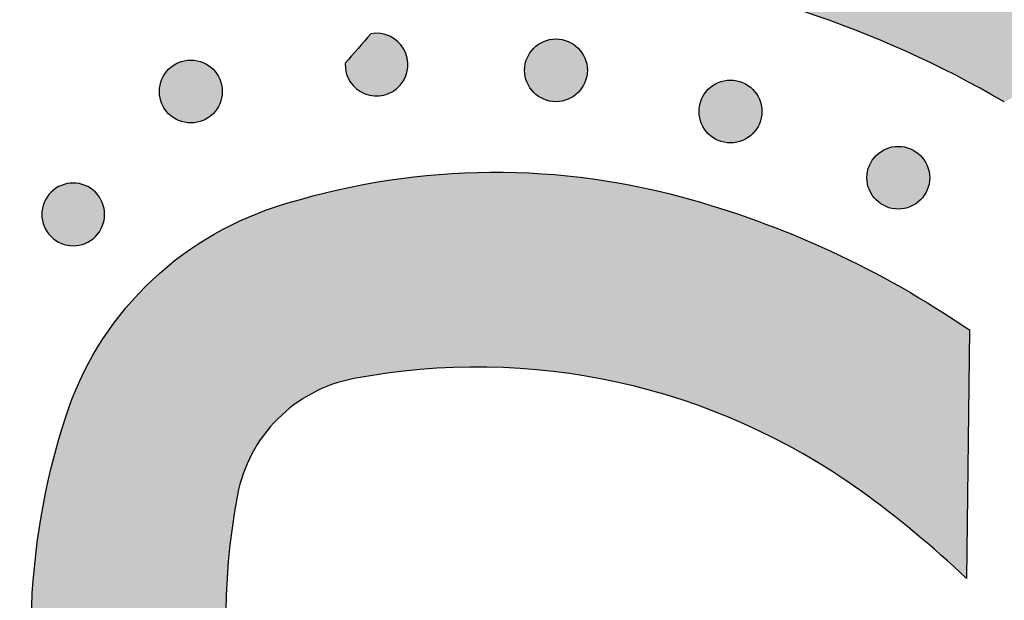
# Model space of a CAD drawing. Header units: millimetres. Extents: x -3873 to -97, y 912 to 4165.
# Tile 189 of 656: x -3159 to -3103, y 1263 to 1295. Entities that reach past the tile are written whole.
import ezdxf

# ---------------------------------------------------------------- set-up
doc = ezdxf.new("R2010")
doc.units = ezdxf.units.MM
doc.layers.add('pattern', color=7, linetype='Continuous', true_color=0x000000)

msp = doc.modelspace()

# ---------------------------------------------------------------- hatches: boundary and pattern name
at = {"layer": 'pattern'}
for points in [[(-3126.696, 1298.494), (-3125.289, 1298.844), (-3123.889, 1299.234), (-3122.497, 1299.665), (-3121.115, 1300.135), (-3119.745, 1300.645), (-3118.388, 1301.194), (-3117.046, 1301.782), (-3115.72, 1302.408), (-3114.413, 1303.071), (-3113.125, 1303.77), (-3111.859, 1304.504), (-3110.616, 1305.274), (-3109.396, 1306.076), (-3108.202, 1306.911), (-3107.035, 1307.777), (-3105.895, 1308.673), (-3103.164, 1309.299), (-3100.41, 1309.85), (-3097.635, 1310.326), (-3094.842, 1310.725), (-3092.035, 1311.047), (-3089.217, 1311.291), (-3086.39, 1311.456), (-3083.559, 1311.541), (-3080.727, 1311.548), (-3077.897, 1311.476), (-3075.072, 1311.324), (-3072.256, 1311.094), (-3069.452, 1310.786), (-3066.663, 1310.401), (-3063.892, 1309.94), (-3061.142, 1309.404), (-3059.469, 1309.03), (-3057.806, 1308.612), (-3056.155, 1308.149), (-3054.517, 1307.643), (-3053.371, 1307.253), (-3052.229, 1306.829), (-3051.093, 1306.368), (-3049.964, 1305.873), (-3048.844, 1305.341), (-3047.735, 1304.775), (-3046.639, 1304.174), (-3045.556, 1303.538), (-3044.488, 1302.867), (-3043.438, 1302.163), (-3042.407, 1301.426), (-3041.395, 1300.657), (-3040.406, 1299.857), (-3039.439, 1299.026), (-3038.497, 1298.165), (-3037.581, 1297.277), (-3036.693, 1296.361), (-3035.832, 1295.419), (-3035.001, 1294.453), (-3034.2, 1293.463), (-3033.431, 1292.452), (-3032.694, 1291.421), (-3031.99, 1290.371), (-3031.319, 1289.303), (-3030.683, 1288.221), (-3030.081, 1287.124), (-3029.515, 1286.015), (-3028.983, 1284.895), (-3028.487, 1283.767), (-3028.027, 1282.631), (-3027.602, 1281.489), (-3027.213, 1280.342), (-3026.795, 1279.005), (-3026.406, 1277.655), (-3026.045, 1276.291), (-3025.713, 1274.915), (-3025.411, 1273.529), (-3025.139, 1272.132), (-3024.897, 1270.726), (-3024.686, 1269.312), (-3024.506, 1267.89), (-3024.357, 1266.463), (-3024.241, 1265.03), (-3024.156, 1263.593), (-3024.104, 1262.154), (-3024.084, 1260.712), (-3024.096, 1259.269), (-3024.14, 1257.827), (-3024.217, 1256.386), (-3024.326, 1254.948), (-3024.468, 1253.513), (-3024.641, 1252.083), (-3024.846, 1250.658), (-3025.083, 1249.241), (-3025.351, 1247.831), (-3025.65, 1246.429), (-3025.979, 1245.038), (-3026.339, 1243.657), (-3026.727, 1242.288), (-3027.145, 1240.932), (-3027.592, 1239.589), (-3028.066, 1238.261), (-3028.568, 1236.948), (-3029.096, 1235.65), (-3030.383, 1232.954), (-3031.591, 1230.215), (-3032.715, 1227.439), (-3033.756, 1224.629), (-3034.711, 1221.788), (-3035.58, 1218.922), (-3036.36, 1216.033), (-3037.052, 1213.125), (-3037.322, 1214.341), (-3037.616, 1215.553), (-3037.934, 1216.761), (-3038.275, 1217.963), (-3038.639, 1219.16), (-3039.026, 1220.35), (-3039.435, 1221.532), (-3039.868, 1222.707), (-3040.323, 1223.874), (-3040.8, 1225.031), (-3041.298, 1226.179), (-3041.819, 1227.316), (-3042.36, 1228.442), (-3042.923, 1229.557), (-3043.506, 1230.66), (-3044.109, 1231.749), (-3043.129, 1233.547), (-3042.204, 1235.378), (-3041.336, 1237.238), (-3040.527, 1239.125), (-3039.777, 1241.037), (-3039.088, 1242.971), (-3038.46, 1244.923), (-3037.895, 1246.891), (-3037.66, 1247.792), (-3037.441, 1248.699), (-3037.237, 1249.612), (-3037.049, 1250.531), (-3036.878, 1251.455), (-3036.723, 1252.383), (-3036.584, 1253.315), (-3036.462, 1254.252), (-3036.357, 1255.191), (-3036.269, 1256.133), (-3036.198, 1257.078), (-3036.144, 1258.024), (-3036.107, 1258.972), (-3036.087, 1259.921), (-3036.084, 1260.871), (-3036.099, 1261.82), (-3036.131, 1262.77), (-3036.18, 1263.718), (-3036.247, 1264.665), (-3036.33, 1265.61), (-3036.431, 1266.552), (-3036.549, 1267.492), (-3036.683, 1268.429), (-3036.835, 1269.362), (-3037.002, 1270.291), (-3037.187, 1271.216), (-3037.387, 1272.135), (-3037.604, 1273.049), (-3037.837, 1273.958), (-3038.085, 1274.86), (-3038.349, 1275.755), (-3038.628, 1276.643), (-3038.908, 1277.466), (-3039.213, 1278.285), (-3039.543, 1279.1), (-3039.898, 1279.909), (-3040.28, 1280.712), (-3040.686, 1281.508), (-3041.118, 1282.295), (-3041.574, 1283.071), (-3042.055, 1283.837), (-3042.56, 1284.59), (-3043.089, 1285.33), (-3043.641, 1286.055), (-3044.215, 1286.765), (-3044.811, 1287.458), (-3045.428, 1288.134), (-3046.066, 1288.791), (-3046.723, 1289.428), (-3047.399, 1290.045), (-3048.092, 1290.641), (-3048.802, 1291.216), (-3049.527, 1291.767), (-3050.267, 1292.296), (-3051.02, 1292.801), (-3051.786, 1293.282), (-3052.563, 1293.738), (-3053.35, 1294.169), (-3054.145, 1294.576), (-3054.948, 1294.957), (-3055.758, 1295.312), (-3056.573, 1295.642), (-3057.392, 1295.947), (-3058.214, 1296.226), (-3059.103, 1296.505), (-3059.998, 1296.769), (-3060.9, 1297.017), (-3061.809, 1297.25), (-3062.723, 1297.467), (-3063.642, 1297.667), (-3064.567, 1297.851), (-3065.496, 1298.019), (-3066.429, 1298.17), (-3067.366, 1298.304), (-3068.306, 1298.422), (-3069.249, 1298.522), (-3070.194, 1298.606), (-3071.14, 1298.672), (-3072.089, 1298.721), (-3073.038, 1298.753), (-3073.987, 1298.768), (-3074.937, 1298.765), (-3075.886, 1298.745), (-3076.834, 1298.708), (-3077.78, 1298.654), (-3078.725, 1298.582), (-3079.667, 1298.494), (-3080.607, 1298.389), (-3081.543, 1298.267), (-3082.475, 1298.128), (-3083.403, 1297.973), (-3084.327, 1297.801), (-3085.246, 1297.613), (-3086.159, 1297.41), (-3087.066, 1297.19), (-3087.967, 1296.955), (-3089.937, 1296.389), (-3091.891, 1295.76), (-3093.826, 1295.07), (-3095.739, 1294.319), (-3097.628, 1293.508), (-3099.489, 1292.639), (-3101.321, 1291.713), (-3103.12, 1290.731), (-3104.472, 1291.496), (-3105.846, 1292.228), (-3107.243, 1292.924), (-3108.659, 1293.585), (-3110.094, 1294.209), (-3111.547, 1294.796), (-3113.016, 1295.345), (-3114.499, 1295.855), (-3115.995, 1296.326), (-3117.502, 1296.757), (-3119.019, 1297.148), (-3120.545, 1297.498), (-3122.077, 1297.808), (-3123.614, 1298.078), (-3125.154, 1298.306)], [(-3140.372, 1292.916), (-3140.373, 1292.884), (-3140.373, 1292.851), (-3140.373, 1292.819), (-3140.372, 1292.786), (-3140.371, 1292.753), (-3140.369, 1292.72), (-3140.366, 1292.687), (-3140.363, 1292.654), (-3140.359, 1292.621), (-3140.355, 1292.587), (-3140.35, 1292.554), (-3140.344, 1292.52), (-3140.337, 1292.487), (-3140.33, 1292.453), (-3140.322, 1292.42), (-3140.314, 1292.387), (-3140.305, 1292.353), (-3140.295, 1292.32), (-3140.284, 1292.287), (-3140.273, 1292.254), (-3140.261, 1292.221), (-3140.248, 1292.189), (-3140.235, 1292.156), (-3140.221, 1292.124), (-3140.207, 1292.092), (-3140.192, 1292.06), (-3140.176, 1292.029), (-3140.159, 1291.998), (-3140.142, 1291.967), (-3140.124, 1291.936), (-3140.106, 1291.906), (-3140.087, 1291.876), (-3140.068, 1291.847), (-3140.047, 1291.818), (-3140.027, 1291.789), (-3140.006, 1291.761), (-3139.984, 1291.733), (-3139.961, 1291.706), (-3139.939, 1291.679), (-3139.915, 1291.652), (-3139.891, 1291.627), (-3139.867, 1291.601), (-3139.843, 1291.577), (-3139.817, 1291.552), (-3139.792, 1291.529), (-3139.766, 1291.506), (-3139.74, 1291.483), (-3139.713, 1291.461), (-3139.686, 1291.44), (-3139.659, 1291.419), (-3139.631, 1291.399), (-3139.603, 1291.379), (-3139.575, 1291.36), (-3139.547, 1291.342), (-3139.518, 1291.324), (-3139.489, 1291.307), (-3139.46, 1291.291), (-3139.431, 1291.275), (-3139.402, 1291.26), (-3139.372, 1291.245), (-3139.342, 1291.231), (-3139.313, 1291.218), (-3139.283, 1291.205), (-3139.253, 1291.193), (-3139.223, 1291.181), (-3139.193, 1291.17), (-3139.162, 1291.16), (-3139.131, 1291.149), (-3139.099, 1291.14), (-3139.068, 1291.131), (-3139.036, 1291.122), (-3139.003, 1291.114), (-3138.97, 1291.107), (-3138.937, 1291.1), (-3138.904, 1291.094), (-3138.871, 1291.089), (-3138.837, 1291.084), (-3138.803, 1291.08), (-3138.769, 1291.076), (-3138.735, 1291.073), (-3138.7, 1291.071), (-3138.666, 1291.069), (-3138.631, 1291.068), (-3138.596, 1291.068), (-3138.561, 1291.068), (-3138.526, 1291.069), (-3138.491, 1291.071), (-3138.456, 1291.074), (-3138.421, 1291.077), (-3138.386, 1291.081), (-3138.351, 1291.085), (-3138.316, 1291.09), (-3138.282, 1291.096), (-3138.247, 1291.103), (-3138.212, 1291.11), (-3138.178, 1291.118), (-3138.144, 1291.127), (-3138.109, 1291.137), (-3138.076, 1291.147), (-3138.042, 1291.157), (-3138.009, 1291.169), (-3137.975, 1291.181), (-3137.943, 1291.194), (-3137.91, 1291.207), (-3137.878, 1291.221), (-3137.846, 1291.235), (-3137.814, 1291.251), (-3137.783, 1291.266), (-3137.753, 1291.283), (-3137.722, 1291.3), (-3137.692, 1291.317), (-3137.663, 1291.335), (-3137.634, 1291.353), (-3137.605, 1291.372), (-3137.577, 1291.392), (-3137.549, 1291.412), (-3137.522, 1291.432), (-3137.495, 1291.453), (-3137.469, 1291.474), (-3137.444, 1291.495), (-3137.418, 1291.517), (-3137.394, 1291.54), (-3137.37, 1291.562), (-3137.346, 1291.585), (-3137.323, 1291.609), (-3137.301, 1291.632), (-3137.279, 1291.656), (-3137.258, 1291.68), (-3137.237, 1291.705), (-3137.216, 1291.73), (-3137.196, 1291.755), (-3137.176, 1291.782), (-3137.157, 1291.808), (-3137.138, 1291.835), (-3137.119, 1291.863), (-3137.101, 1291.891), (-3137.084, 1291.919), (-3137.066, 1291.948), (-3137.05, 1291.977), (-3137.033, 1292.007), (-3137.018, 1292.037), (-3137.002, 1292.068), (-3136.988, 1292.099), (-3136.974, 1292.13), (-3136.96, 1292.162), (-3136.947, 1292.194), (-3136.935, 1292.227), (-3136.923, 1292.26), (-3136.912, 1292.293), (-3136.901, 1292.326), (-3136.891, 1292.36), (-3136.882, 1292.393), (-3136.874, 1292.428), (-3136.866, 1292.462), (-3136.859, 1292.496), (-3136.852, 1292.531), (-3136.846, 1292.566), (-3136.841, 1292.601), (-3136.837, 1292.636), (-3136.833, 1292.671), (-3136.83, 1292.706), (-3136.827, 1292.742), (-3136.826, 1292.777), (-3136.825, 1292.812), (-3136.825, 1292.847), (-3136.825, 1292.883), (-3136.826, 1292.918), (-3136.828, 1292.953), (-3136.831, 1292.988), (-3136.834, 1293.023), (-3136.838, 1293.058), (-3136.842, 1293.092), (-3136.848, 1293.127), (-3136.853, 1293.161), (-3136.86, 1293.195), (-3136.867, 1293.229), (-3136.875, 1293.262), (-3136.883, 1293.295), (-3136.893, 1293.328), (-3136.902, 1293.361), (-3136.912, 1293.393), (-3136.923, 1293.426), (-3136.935, 1293.457), (-3136.947, 1293.489), (-3136.959, 1293.519), (-3136.972, 1293.55), (-3136.985, 1293.58), (-3136.999, 1293.61), (-3137.014, 1293.639), (-3137.029, 1293.668), (-3137.044, 1293.697), (-3137.06, 1293.725), (-3137.076, 1293.753), (-3137.093, 1293.78), (-3137.11, 1293.808), (-3137.128, 1293.835), (-3137.147, 1293.862), (-3137.166, 1293.889), (-3137.186, 1293.916), (-3137.207, 1293.942), (-3137.228, 1293.968), (-3137.249, 1293.994), (-3137.271, 1294.019), (-3137.294, 1294.045), (-3137.318, 1294.069), (-3137.341, 1294.094), (-3137.366, 1294.118), (-3137.391, 1294.142), (-3137.416, 1294.165), (-3137.442, 1294.188), (-3137.469, 1294.21), (-3137.496, 1294.232), (-3137.524, 1294.253), (-3137.552, 1294.274), (-3137.58, 1294.295), (-3137.609, 1294.315), (-3137.638, 1294.334), (-3137.668, 1294.353), (-3137.698, 1294.371), (-3137.729, 1294.389), (-3137.76, 1294.406), (-3137.791, 1294.422), (-3137.823, 1294.438), (-3137.855, 1294.453), (-3137.887, 1294.467), (-3137.92, 1294.481), (-3137.952, 1294.494), (-3137.985, 1294.507), (-3138.019, 1294.519), (-3138.052, 1294.53), (-3138.086, 1294.541), (-3138.119, 1294.55), (-3138.153, 1294.56), (-3138.187, 1294.568), (-3138.221, 1294.576), (-3138.256, 1294.583), (-3138.29, 1294.589), (-3138.324, 1294.595), (-3138.358, 1294.6), (-3138.393, 1294.604), (-3138.427, 1294.608), (-3138.461, 1294.611), (-3138.495, 1294.613), (-3138.529, 1294.615), (-3138.563, 1294.616), (-3138.597, 1294.616), (-3138.631, 1294.616), (-3138.664, 1294.615), (-3138.697, 1294.614), (-3138.731, 1294.612), (-3138.763, 1294.609), (-3138.796, 1294.605), (-3138.829, 1294.601), (-3138.861, 1294.597), (-3138.893, 1294.592), (-3138.925, 1294.586)], [(-3129.714, 1291.266), (-3129.686, 1291.239), (-3129.657, 1291.211), (-3129.627, 1291.185), (-3129.596, 1291.158), (-3129.564, 1291.133), (-3129.532, 1291.107), (-3129.499, 1291.083), (-3129.465, 1291.059), (-3129.43, 1291.035), (-3129.394, 1291.013), (-3129.357, 1290.991), (-3129.32, 1290.969), (-3129.282, 1290.949), (-3129.243, 1290.929), (-3129.204, 1290.91), (-3129.164, 1290.892), (-3129.123, 1290.875), (-3129.082, 1290.859), (-3129.04, 1290.844), (-3128.997, 1290.83), (-3128.954, 1290.817), (-3128.911, 1290.805), (-3128.867, 1290.794), (-3128.823, 1290.784), (-3128.778, 1290.775), (-3128.733, 1290.768), (-3128.688, 1290.761), (-3128.642, 1290.756), (-3128.597, 1290.752), (-3128.551, 1290.749), (-3128.505, 1290.747), (-3128.459, 1290.747), (-3128.413, 1290.747), (-3128.367, 1290.749), (-3128.322, 1290.752), (-3128.276, 1290.756), (-3128.231, 1290.761), (-3128.185, 1290.768), (-3128.14, 1290.775), (-3128.096, 1290.784), (-3128.051, 1290.794), (-3128.007, 1290.805), (-3127.964, 1290.817), (-3127.921, 1290.83), (-3127.879, 1290.844), (-3127.837, 1290.859), (-3127.795, 1290.876), (-3127.755, 1290.893), (-3127.714, 1290.91), (-3127.675, 1290.929), (-3127.636, 1290.949), (-3127.598, 1290.969), (-3127.561, 1290.991), (-3127.525, 1291.013), (-3127.489, 1291.036), (-3127.454, 1291.059), (-3127.42, 1291.083), (-3127.386, 1291.108), (-3127.354, 1291.133), (-3127.322, 1291.159), (-3127.292, 1291.185), (-3127.262, 1291.212), (-3127.233, 1291.239), (-3127.205, 1291.266), (-3127.177, 1291.294), (-3127.15, 1291.323), (-3127.123, 1291.353), (-3127.097, 1291.384), (-3127.071, 1291.416), (-3127.046, 1291.448), (-3127.021, 1291.481), (-3126.997, 1291.516), (-3126.974, 1291.55), (-3126.951, 1291.586), (-3126.929, 1291.623), (-3126.908, 1291.66), (-3126.887, 1291.698), (-3126.868, 1291.737), (-3126.849, 1291.776), (-3126.831, 1291.816), (-3126.814, 1291.857), (-3126.798, 1291.898), (-3126.783, 1291.94), (-3126.769, 1291.983), (-3126.756, 1292.026), (-3126.744, 1292.069), (-3126.733, 1292.113), (-3126.723, 1292.157), (-3126.714, 1292.202), (-3126.706, 1292.247), (-3126.7, 1292.292), (-3126.695, 1292.338), (-3126.69, 1292.383), (-3126.687, 1292.429), (-3126.686, 1292.475), (-3126.685, 1292.521), (-3126.686, 1292.567), (-3126.687, 1292.613), (-3126.69, 1292.659), (-3126.695, 1292.704), (-3126.7, 1292.75), (-3126.706, 1292.795), (-3126.714, 1292.84), (-3126.723, 1292.885), (-3126.733, 1292.929), (-3126.744, 1292.973), (-3126.756, 1293.016), (-3126.769, 1293.059), (-3126.783, 1293.102), (-3126.798, 1293.144), (-3126.814, 1293.185), (-3126.831, 1293.226), (-3126.849, 1293.266), (-3126.868, 1293.305), (-3126.888, 1293.344), (-3126.908, 1293.382), (-3126.929, 1293.419), (-3126.951, 1293.456), (-3126.974, 1293.491), (-3126.997, 1293.526), (-3127.022, 1293.56), (-3127.046, 1293.594), (-3127.071, 1293.626), (-3127.097, 1293.658), (-3127.123, 1293.688), (-3127.15, 1293.718), (-3127.177, 1293.747), (-3127.205, 1293.776), (-3127.233, 1293.803), (-3127.262, 1293.83), (-3127.292, 1293.857), (-3127.323, 1293.883), (-3127.354, 1293.909), (-3127.387, 1293.934), (-3127.42, 1293.959), (-3127.454, 1293.983), (-3127.489, 1294.006), (-3127.525, 1294.029), (-3127.561, 1294.051), (-3127.599, 1294.072), (-3127.637, 1294.093), (-3127.675, 1294.112), (-3127.715, 1294.131), (-3127.755, 1294.149), (-3127.796, 1294.166), (-3127.837, 1294.182), (-3127.879, 1294.197), (-3127.921, 1294.212), (-3127.964, 1294.225), (-3128.008, 1294.237), (-3128.052, 1294.248), (-3128.096, 1294.258), (-3128.141, 1294.266), (-3128.186, 1294.274), (-3128.231, 1294.28), (-3128.276, 1294.286), (-3128.322, 1294.29), (-3128.368, 1294.293), (-3128.414, 1294.295), (-3128.46, 1294.295), (-3128.505, 1294.295), (-3128.551, 1294.293), (-3128.597, 1294.29), (-3128.643, 1294.286), (-3128.688, 1294.28), (-3128.733, 1294.274), (-3128.778, 1294.266), (-3128.823, 1294.257), (-3128.867, 1294.248), (-3128.911, 1294.237), (-3128.955, 1294.225), (-3128.998, 1294.211), (-3129.04, 1294.197), (-3129.082, 1294.182), (-3129.123, 1294.166), (-3129.164, 1294.149), (-3129.204, 1294.131), (-3129.244, 1294.112), (-3129.282, 1294.093), (-3129.32, 1294.072), (-3129.358, 1294.051), (-3129.394, 1294.029), (-3129.43, 1294.006), (-3129.465, 1293.983), (-3129.499, 1293.959), (-3129.532, 1293.934), (-3129.565, 1293.909), (-3129.596, 1293.883), (-3129.627, 1293.857), (-3129.657, 1293.83), (-3129.686, 1293.803), (-3129.714, 1293.775), (-3129.742, 1293.747), (-3129.769, 1293.718), (-3129.795, 1293.688), (-3129.822, 1293.658), (-3129.847, 1293.626), (-3129.873, 1293.593), (-3129.897, 1293.56), (-3129.921, 1293.526), (-3129.945, 1293.491), (-3129.968, 1293.455), (-3129.99, 1293.419), (-3130.011, 1293.382), (-3130.031, 1293.344), (-3130.051, 1293.305), (-3130.07, 1293.266), (-3130.088, 1293.225), (-3130.105, 1293.185), (-3130.121, 1293.143), (-3130.136, 1293.101), (-3130.15, 1293.059), (-3130.163, 1293.016), (-3130.175, 1292.972), (-3130.186, 1292.929), (-3130.196, 1292.884), (-3130.205, 1292.84), (-3130.212, 1292.795), (-3130.219, 1292.749), (-3130.224, 1292.704), (-3130.228, 1292.658), (-3130.231, 1292.612), (-3130.233, 1292.567), (-3130.234, 1292.521), (-3130.233, 1292.475), (-3130.231, 1292.429), (-3130.228, 1292.383), (-3130.224, 1292.337), (-3130.219, 1292.292), (-3130.212, 1292.247), (-3130.205, 1292.202), (-3130.196, 1292.157), (-3130.186, 1292.113), (-3130.175, 1292.069), (-3130.163, 1292.025), (-3130.15, 1291.982), (-3130.136, 1291.94), (-3130.121, 1291.898), (-3130.105, 1291.857), (-3130.088, 1291.816), (-3130.07, 1291.776), (-3130.051, 1291.736), (-3130.031, 1291.698), (-3130.011, 1291.66), (-3129.989, 1291.622), (-3129.967, 1291.586), (-3129.945, 1291.55), (-3129.921, 1291.515), (-3129.897, 1291.481), (-3129.873, 1291.448), (-3129.847, 1291.416), (-3129.822, 1291.384), (-3129.795, 1291.353), (-3129.769, 1291.323), (-3129.741, 1291.294)], [(-3150.348, 1290.069), (-3150.32, 1290.041), (-3150.291, 1290.014), (-3150.261, 1289.987), (-3150.23, 1289.961), (-3150.199, 1289.935), (-3150.166, 1289.91), (-3150.133, 1289.886), (-3150.099, 1289.861), (-3150.064, 1289.838), (-3150.028, 1289.815), (-3149.992, 1289.793), (-3149.955, 1289.772), (-3149.917, 1289.752), (-3149.878, 1289.732), (-3149.838, 1289.713), (-3149.798, 1289.695), (-3149.758, 1289.678), (-3149.716, 1289.662), (-3149.674, 1289.647), (-3149.632, 1289.633), (-3149.589, 1289.62), (-3149.545, 1289.608), (-3149.501, 1289.597), (-3149.457, 1289.587), (-3149.413, 1289.578), (-3149.368, 1289.57), (-3149.322, 1289.564), (-3149.277, 1289.559), (-3149.231, 1289.555), (-3149.185, 1289.552), (-3149.14, 1289.55), (-3149.094, 1289.549), (-3149.048, 1289.55), (-3149.002, 1289.552), (-3148.956, 1289.555), (-3148.91, 1289.559), (-3148.865, 1289.564), (-3148.82, 1289.571), (-3148.775, 1289.578), (-3148.73, 1289.587), (-3148.686, 1289.597), (-3148.642, 1289.608), (-3148.598, 1289.62), (-3148.555, 1289.633), (-3148.513, 1289.647), (-3148.471, 1289.662), (-3148.43, 1289.678), (-3148.389, 1289.695), (-3148.349, 1289.713), (-3148.309, 1289.732), (-3148.271, 1289.752), (-3148.233, 1289.772), (-3148.195, 1289.793), (-3148.159, 1289.815), (-3148.123, 1289.838), (-3148.088, 1289.862), (-3148.054, 1289.886), (-3148.021, 1289.91), (-3147.988, 1289.936), (-3147.957, 1289.961), (-3147.926, 1289.988), (-3147.896, 1290.014), (-3147.867, 1290.041), (-3147.839, 1290.069), (-3147.811, 1290.097), (-3147.784, 1290.126), (-3147.758, 1290.156), (-3147.731, 1290.187), (-3147.706, 1290.218), (-3147.68, 1290.251), (-3147.656, 1290.284), (-3147.632, 1290.318), (-3147.608, 1290.353), (-3147.586, 1290.389), (-3147.564, 1290.425), (-3147.542, 1290.463), (-3147.522, 1290.501), (-3147.502, 1290.539), (-3147.483, 1290.579), (-3147.465, 1290.619), (-3147.448, 1290.66), (-3147.432, 1290.701), (-3147.417, 1290.743), (-3147.403, 1290.785), (-3147.39, 1290.828), (-3147.378, 1290.872), (-3147.367, 1290.916), (-3147.357, 1290.96), (-3147.348, 1291.005), (-3147.341, 1291.05), (-3147.334, 1291.095), (-3147.329, 1291.14), (-3147.325, 1291.186), (-3147.322, 1291.232), (-3147.32, 1291.278), (-3147.319, 1291.324), (-3147.32, 1291.37), (-3147.322, 1291.415), (-3147.325, 1291.461), (-3147.329, 1291.507), (-3147.334, 1291.552), (-3147.341, 1291.598), (-3147.348, 1291.643), (-3147.357, 1291.687), (-3147.367, 1291.732), (-3147.378, 1291.775), (-3147.39, 1291.819), (-3147.403, 1291.862), (-3147.417, 1291.904), (-3147.432, 1291.946), (-3147.448, 1291.988), (-3147.465, 1292.028), (-3147.483, 1292.068), (-3147.502, 1292.108), (-3147.522, 1292.147), (-3147.542, 1292.185), (-3147.564, 1292.222), (-3147.586, 1292.258), (-3147.608, 1292.294), (-3147.632, 1292.329), (-3147.656, 1292.363), (-3147.681, 1292.396), (-3147.706, 1292.429), (-3147.732, 1292.46), (-3147.758, 1292.491), (-3147.785, 1292.521), (-3147.812, 1292.55), (-3147.839, 1292.578), (-3147.867, 1292.606), (-3147.896, 1292.633), (-3147.926, 1292.66), (-3147.957, 1292.686), (-3147.989, 1292.712), (-3148.021, 1292.737), (-3148.054, 1292.762), (-3148.088, 1292.786), (-3148.123, 1292.809), (-3148.159, 1292.832), (-3148.196, 1292.854), (-3148.233, 1292.875), (-3148.271, 1292.895), (-3148.31, 1292.915), (-3148.349, 1292.934), (-3148.389, 1292.952), (-3148.43, 1292.969), (-3148.471, 1292.985), (-3148.513, 1293), (-3148.556, 1293.014), (-3148.599, 1293.027), (-3148.642, 1293.039), (-3148.686, 1293.05), (-3148.73, 1293.06), (-3148.775, 1293.069), (-3148.82, 1293.077), (-3148.865, 1293.083), (-3148.911, 1293.088), (-3148.956, 1293.092), (-3149.002, 1293.095), (-3149.048, 1293.097), (-3149.094, 1293.098), (-3149.14, 1293.097), (-3149.186, 1293.095), (-3149.231, 1293.092), (-3149.277, 1293.088), (-3149.323, 1293.083), (-3149.368, 1293.077), (-3149.413, 1293.069), (-3149.457, 1293.06), (-3149.502, 1293.05), (-3149.546, 1293.039), (-3149.589, 1293.027), (-3149.632, 1293.014), (-3149.675, 1293), (-3149.716, 1292.985), (-3149.758, 1292.969), (-3149.799, 1292.952), (-3149.839, 1292.934), (-3149.878, 1292.915), (-3149.917, 1292.895), (-3149.955, 1292.875), (-3149.992, 1292.854), (-3150.029, 1292.832), (-3150.064, 1292.809), (-3150.099, 1292.785), (-3150.133, 1292.761), (-3150.167, 1292.737), (-3150.199, 1292.711), (-3150.231, 1292.686), (-3150.261, 1292.659), (-3150.291, 1292.633), (-3150.32, 1292.606), (-3150.348, 1292.578), (-3150.376, 1292.55), (-3150.403, 1292.521), (-3150.43, 1292.491), (-3150.456, 1292.46), (-3150.482, 1292.429), (-3150.507, 1292.396), (-3150.532, 1292.363), (-3150.556, 1292.329), (-3150.579, 1292.294), (-3150.602, 1292.258), (-3150.624, 1292.222), (-3150.645, 1292.184), (-3150.666, 1292.146), (-3150.685, 1292.108), (-3150.704, 1292.068), (-3150.722, 1292.028), (-3150.739, 1291.987), (-3150.755, 1291.946), (-3150.77, 1291.904), (-3150.784, 1291.862), (-3150.798, 1291.819), (-3150.81, 1291.775), (-3150.821, 1291.731), (-3150.83, 1291.687), (-3150.839, 1291.642), (-3150.847, 1291.597), (-3150.853, 1291.552), (-3150.859, 1291.507), (-3150.863, 1291.461), (-3150.866, 1291.415), (-3150.867, 1291.369), (-3150.868, 1291.323), (-3150.867, 1291.277), (-3150.866, 1291.232), (-3150.863, 1291.186), (-3150.859, 1291.14), (-3150.853, 1291.095), (-3150.847, 1291.049), (-3150.839, 1291.004), (-3150.83, 1290.96), (-3150.82, 1290.916), (-3150.81, 1290.872), (-3150.797, 1290.828), (-3150.784, 1290.785), (-3150.77, 1290.743), (-3150.755, 1290.701), (-3150.739, 1290.659), (-3150.722, 1290.619), (-3150.704, 1290.579), (-3150.685, 1290.539), (-3150.666, 1290.5), (-3150.645, 1290.462), (-3150.624, 1290.425), (-3150.602, 1290.389), (-3150.579, 1290.353), (-3150.556, 1290.318), (-3150.532, 1290.284), (-3150.507, 1290.251), (-3150.482, 1290.218), (-3150.456, 1290.187), (-3150.43, 1290.156), (-3150.403, 1290.126), (-3150.376, 1290.097)], [(-3119.852, 1288.94), (-3119.824, 1288.912), (-3119.795, 1288.885), (-3119.765, 1288.858), (-3119.734, 1288.832), (-3119.703, 1288.806), (-3119.67, 1288.781), (-3119.637, 1288.756), (-3119.603, 1288.732), (-3119.568, 1288.709), (-3119.532, 1288.686), (-3119.496, 1288.664), (-3119.458, 1288.643), (-3119.42, 1288.622), (-3119.382, 1288.603), (-3119.342, 1288.584), (-3119.302, 1288.566), (-3119.261, 1288.549), (-3119.22, 1288.533), (-3119.178, 1288.518), (-3119.136, 1288.504), (-3119.093, 1288.491), (-3119.049, 1288.479), (-3119.005, 1288.468), (-3118.961, 1288.458), (-3118.916, 1288.449), (-3118.871, 1288.441), (-3118.826, 1288.435), (-3118.781, 1288.43), (-3118.735, 1288.425), (-3118.689, 1288.422), (-3118.643, 1288.421), (-3118.598, 1288.42), (-3118.552, 1288.421), (-3118.506, 1288.422), (-3118.46, 1288.425), (-3118.414, 1288.43), (-3118.369, 1288.435), (-3118.324, 1288.441), (-3118.279, 1288.449), (-3118.234, 1288.458), (-3118.19, 1288.468), (-3118.146, 1288.479), (-3118.102, 1288.491), (-3118.059, 1288.504), (-3118.017, 1288.518), (-3117.975, 1288.533), (-3117.934, 1288.549), (-3117.893, 1288.566), (-3117.853, 1288.584), (-3117.813, 1288.603), (-3117.775, 1288.623), (-3117.737, 1288.643), (-3117.699, 1288.664), (-3117.663, 1288.686), (-3117.627, 1288.709), (-3117.592, 1288.733), (-3117.558, 1288.757), (-3117.525, 1288.781), (-3117.492, 1288.806), (-3117.461, 1288.832), (-3117.43, 1288.858), (-3117.4, 1288.885), (-3117.371, 1288.912), (-3117.343, 1288.94), (-3117.315, 1288.968), (-3117.288, 1288.997), (-3117.262, 1289.027), (-3117.235, 1289.058), (-3117.21, 1289.089), (-3117.184, 1289.122), (-3117.16, 1289.155), (-3117.136, 1289.189), (-3117.112, 1289.224), (-3117.089, 1289.26), (-3117.067, 1289.296), (-3117.046, 1289.334), (-3117.026, 1289.372), (-3117.006, 1289.41), (-3116.987, 1289.45), (-3116.969, 1289.49), (-3116.952, 1289.531), (-3116.936, 1289.572), (-3116.921, 1289.614), (-3116.907, 1289.656), (-3116.894, 1289.699), (-3116.882, 1289.743), (-3116.871, 1289.787), (-3116.861, 1289.831), (-3116.852, 1289.876), (-3116.845, 1289.921), (-3116.838, 1289.966), (-3116.833, 1290.011), (-3116.829, 1290.057), (-3116.826, 1290.103), (-3116.824, 1290.149), (-3116.823, 1290.195), (-3116.824, 1290.24), (-3116.826, 1290.286), (-3116.829, 1290.332), (-3116.833, 1290.378), (-3116.838, 1290.423), (-3116.845, 1290.468), (-3116.852, 1290.513), (-3116.861, 1290.558), (-3116.871, 1290.602), (-3116.882, 1290.646), (-3116.894, 1290.69), (-3116.907, 1290.733), (-3116.921, 1290.775), (-3116.936, 1290.817), (-3116.952, 1290.859), (-3116.969, 1290.899), (-3116.987, 1290.939), (-3117.006, 1290.979), (-3117.026, 1291.017), (-3117.046, 1291.055), (-3117.068, 1291.093), (-3117.09, 1291.129), (-3117.112, 1291.165), (-3117.136, 1291.2), (-3117.16, 1291.234), (-3117.184, 1291.267), (-3117.21, 1291.3), (-3117.235, 1291.331), (-3117.262, 1291.362), (-3117.288, 1291.392), (-3117.316, 1291.421), (-3117.343, 1291.449), (-3117.371, 1291.477), (-3117.4, 1291.504), (-3117.43, 1291.531), (-3117.461, 1291.557), (-3117.493, 1291.583), (-3117.525, 1291.608), (-3117.558, 1291.632), (-3117.592, 1291.656), (-3117.627, 1291.68), (-3117.663, 1291.703), (-3117.7, 1291.725), (-3117.737, 1291.746), (-3117.775, 1291.766), (-3117.814, 1291.786), (-3117.853, 1291.805), (-3117.893, 1291.823), (-3117.934, 1291.84), (-3117.975, 1291.856), (-3118.017, 1291.871), (-3118.06, 1291.885), (-3118.103, 1291.898), (-3118.146, 1291.91), (-3118.19, 1291.921), (-3118.234, 1291.931), (-3118.279, 1291.94), (-3118.324, 1291.947), (-3118.369, 1291.954), (-3118.415, 1291.959), (-3118.46, 1291.963), (-3118.506, 1291.966), (-3118.552, 1291.968), (-3118.598, 1291.969), (-3118.644, 1291.968), (-3118.69, 1291.966), (-3118.735, 1291.963), (-3118.781, 1291.959), (-3118.827, 1291.954), (-3118.872, 1291.947), (-3118.917, 1291.94), (-3118.961, 1291.931), (-3119.006, 1291.921), (-3119.05, 1291.91), (-3119.093, 1291.898), (-3119.136, 1291.885), (-3119.178, 1291.871), (-3119.22, 1291.856), (-3119.262, 1291.84), (-3119.302, 1291.823), (-3119.343, 1291.805), (-3119.382, 1291.786), (-3119.421, 1291.766), (-3119.459, 1291.746), (-3119.496, 1291.724), (-3119.533, 1291.702), (-3119.568, 1291.68), (-3119.603, 1291.656), (-3119.637, 1291.632), (-3119.671, 1291.608), (-3119.703, 1291.582), (-3119.735, 1291.557), (-3119.765, 1291.53), (-3119.795, 1291.504), (-3119.824, 1291.476), (-3119.852, 1291.449), (-3119.88, 1291.421), (-3119.907, 1291.392), (-3119.934, 1291.362), (-3119.96, 1291.331), (-3119.986, 1291.299), (-3120.011, 1291.267), (-3120.036, 1291.234), (-3120.06, 1291.2), (-3120.083, 1291.165), (-3120.106, 1291.129), (-3120.128, 1291.093), (-3120.149, 1291.055), (-3120.17, 1291.017), (-3120.189, 1290.978), (-3120.208, 1290.939), (-3120.226, 1290.899), (-3120.243, 1290.858), (-3120.259, 1290.817), (-3120.274, 1290.775), (-3120.288, 1290.732), (-3120.301, 1290.689), (-3120.314, 1290.646), (-3120.324, 1290.602), (-3120.334, 1290.558), (-3120.343, 1290.513), (-3120.351, 1290.468), (-3120.357, 1290.423), (-3120.362, 1290.377), (-3120.367, 1290.332), (-3120.37, 1290.286), (-3120.371, 1290.24), (-3120.372, 1290.194), (-3120.371, 1290.148), (-3120.37, 1290.102), (-3120.367, 1290.057), (-3120.362, 1290.011), (-3120.357, 1289.966), (-3120.351, 1289.92), (-3120.343, 1289.875), (-3120.334, 1289.831), (-3120.324, 1289.786), (-3120.313, 1289.742), (-3120.301, 1289.699), (-3120.288, 1289.656), (-3120.274, 1289.614), (-3120.259, 1289.572), (-3120.243, 1289.53), (-3120.226, 1289.49), (-3120.208, 1289.449), (-3120.189, 1289.41), (-3120.169, 1289.371), (-3120.149, 1289.333), (-3120.128, 1289.296), (-3120.106, 1289.26), (-3120.083, 1289.224), (-3120.06, 1289.189), (-3120.035, 1289.155), (-3120.011, 1289.122), (-3119.986, 1289.089), (-3119.96, 1289.057), (-3119.934, 1289.027), (-3119.907, 1288.997), (-3119.88, 1288.968)], [(-3110.366, 1285.195), (-3110.338, 1285.167), (-3110.309, 1285.14), (-3110.279, 1285.113), (-3110.248, 1285.087), (-3110.216, 1285.061), (-3110.184, 1285.036), (-3110.151, 1285.012), (-3110.117, 1284.987), (-3110.082, 1284.964), (-3110.046, 1284.941), (-3110.009, 1284.919), (-3109.972, 1284.898), (-3109.934, 1284.878), (-3109.895, 1284.858), (-3109.856, 1284.839), (-3109.816, 1284.821), (-3109.775, 1284.804), (-3109.734, 1284.788), (-3109.692, 1284.773), (-3109.649, 1284.759), (-3109.606, 1284.746), (-3109.563, 1284.734), (-3109.519, 1284.723), (-3109.475, 1284.713), (-3109.43, 1284.704), (-3109.385, 1284.696), (-3109.34, 1284.69), (-3109.294, 1284.685), (-3109.249, 1284.681), (-3109.203, 1284.678), (-3109.157, 1284.676), (-3109.111, 1284.675), (-3109.065, 1284.676), (-3109.019, 1284.678), (-3108.974, 1284.681), (-3108.928, 1284.685), (-3108.882, 1284.69), (-3108.837, 1284.697), (-3108.792, 1284.704), (-3108.748, 1284.713), (-3108.703, 1284.723), (-3108.659, 1284.734), (-3108.616, 1284.746), (-3108.573, 1284.759), (-3108.53, 1284.773), (-3108.488, 1284.788), (-3108.447, 1284.804), (-3108.406, 1284.821), (-3108.366, 1284.839), (-3108.327, 1284.858), (-3108.288, 1284.878), (-3108.25, 1284.898), (-3108.213, 1284.919), (-3108.176, 1284.941), (-3108.141, 1284.964), (-3108.106, 1284.988), (-3108.072, 1285.012), (-3108.038, 1285.036), (-3108.006, 1285.062), (-3107.974, 1285.087), (-3107.944, 1285.114), (-3107.914, 1285.14), (-3107.885, 1285.167), (-3107.857, 1285.195), (-3107.829, 1285.223), (-3107.802, 1285.252), (-3107.775, 1285.282), (-3107.749, 1285.313), (-3107.723, 1285.344), (-3107.698, 1285.377), (-3107.673, 1285.41), (-3107.649, 1285.444), (-3107.626, 1285.479), (-3107.603, 1285.515), (-3107.581, 1285.551), (-3107.56, 1285.589), (-3107.539, 1285.627), (-3107.52, 1285.665), (-3107.501, 1285.705), (-3107.483, 1285.745), (-3107.466, 1285.786), (-3107.45, 1285.827), (-3107.435, 1285.869), (-3107.421, 1285.911), (-3107.407, 1285.954), (-3107.395, 1285.998), (-3107.384, 1286.042), (-3107.375, 1286.086), (-3107.366, 1286.131), (-3107.358, 1286.176), (-3107.352, 1286.221), (-3107.346, 1286.266), (-3107.342, 1286.312), (-3107.339, 1286.358), (-3107.338, 1286.404), (-3107.337, 1286.45), (-3107.338, 1286.496), (-3107.339, 1286.541), (-3107.342, 1286.587), (-3107.346, 1286.633), (-3107.352, 1286.678), (-3107.358, 1286.724), (-3107.366, 1286.769), (-3107.375, 1286.813), (-3107.385, 1286.858), (-3107.395, 1286.901), (-3107.408, 1286.945), (-3107.421, 1286.988), (-3107.435, 1287.03), (-3107.45, 1287.072), (-3107.466, 1287.114), (-3107.483, 1287.154), (-3107.501, 1287.194), (-3107.52, 1287.234), (-3107.539, 1287.273), (-3107.56, 1287.311), (-3107.581, 1287.348), (-3107.603, 1287.384), (-3107.626, 1287.42), (-3107.649, 1287.455), (-3107.673, 1287.489), (-3107.698, 1287.522), (-3107.723, 1287.555), (-3107.749, 1287.586), (-3107.775, 1287.617), (-3107.802, 1287.647), (-3107.829, 1287.676), (-3107.857, 1287.704), (-3107.885, 1287.732), (-3107.914, 1287.759), (-3107.944, 1287.786), (-3107.975, 1287.812), (-3108.006, 1287.838), (-3108.039, 1287.863), (-3108.072, 1287.888), (-3108.106, 1287.912), (-3108.141, 1287.935), (-3108.177, 1287.958), (-3108.213, 1287.98), (-3108.25, 1288.001), (-3108.288, 1288.021), (-3108.327, 1288.041), (-3108.367, 1288.06), (-3108.407, 1288.078), (-3108.447, 1288.095), (-3108.489, 1288.111), (-3108.531, 1288.126), (-3108.573, 1288.14), (-3108.616, 1288.153), (-3108.66, 1288.165), (-3108.704, 1288.176), (-3108.748, 1288.186), (-3108.792, 1288.195), (-3108.837, 1288.203), (-3108.883, 1288.209), (-3108.928, 1288.214), (-3108.974, 1288.218), (-3109.02, 1288.221), (-3109.065, 1288.223), (-3109.111, 1288.224), (-3109.157, 1288.223), (-3109.203, 1288.221), (-3109.249, 1288.218), (-3109.295, 1288.214), (-3109.34, 1288.209), (-3109.385, 1288.203), (-3109.43, 1288.195), (-3109.475, 1288.186), (-3109.519, 1288.176), (-3109.563, 1288.165), (-3109.607, 1288.153), (-3109.65, 1288.14), (-3109.692, 1288.126), (-3109.734, 1288.111), (-3109.775, 1288.095), (-3109.816, 1288.078), (-3109.856, 1288.06), (-3109.896, 1288.041), (-3109.934, 1288.021), (-3109.972, 1288.001), (-3110.01, 1287.98), (-3110.046, 1287.958), (-3110.082, 1287.935), (-3110.117, 1287.911), (-3110.151, 1287.887), (-3110.184, 1287.863), (-3110.217, 1287.837), (-3110.248, 1287.812), (-3110.279, 1287.785), (-3110.309, 1287.759), (-3110.338, 1287.732), (-3110.366, 1287.704), (-3110.394, 1287.676), (-3110.421, 1287.647), (-3110.447, 1287.617), (-3110.474, 1287.586), (-3110.499, 1287.555), (-3110.525, 1287.522), (-3110.549, 1287.489), (-3110.573, 1287.455), (-3110.597, 1287.42), (-3110.619, 1287.384), (-3110.641, 1287.348), (-3110.663, 1287.31), (-3110.683, 1287.272), (-3110.703, 1287.234), (-3110.722, 1287.194), (-3110.74, 1287.154), (-3110.757, 1287.113), (-3110.773, 1287.072), (-3110.788, 1287.03), (-3110.802, 1286.988), (-3110.815, 1286.945), (-3110.827, 1286.901), (-3110.838, 1286.857), (-3110.848, 1286.813), (-3110.857, 1286.768), (-3110.864, 1286.723), (-3110.871, 1286.678), (-3110.876, 1286.633), (-3110.88, 1286.587), (-3110.883, 1286.541), (-3110.885, 1286.495), (-3110.886, 1286.449), (-3110.885, 1286.403), (-3110.883, 1286.358), (-3110.88, 1286.312), (-3110.876, 1286.266), (-3110.871, 1286.221), (-3110.864, 1286.175), (-3110.857, 1286.13), (-3110.848, 1286.086), (-3110.838, 1286.042), (-3110.827, 1285.998), (-3110.815, 1285.954), (-3110.802, 1285.911), (-3110.788, 1285.869), (-3110.773, 1285.827), (-3110.757, 1285.785), (-3110.74, 1285.745), (-3110.722, 1285.705), (-3110.703, 1285.665), (-3110.683, 1285.626), (-3110.663, 1285.588), (-3110.641, 1285.551), (-3110.619, 1285.515), (-3110.597, 1285.479), (-3110.573, 1285.444), (-3110.549, 1285.41), (-3110.524, 1285.377), (-3110.499, 1285.344), (-3110.473, 1285.313), (-3110.447, 1285.282), (-3110.42, 1285.252), (-3110.393, 1285.223)], [(-3135.159, 1233.897), (-3149.203, 1233.728), (-3149.829, 1234.66), (-3150.435, 1235.606), (-3151.023, 1236.566), (-3151.59, 1237.54), (-3152.137, 1238.526), (-3152.664, 1239.524), (-3153.17, 1240.533), (-3153.655, 1241.553), (-3154.117, 1242.583), (-3154.558, 1243.622), (-3154.977, 1244.67), (-3155.373, 1245.726), (-3155.747, 1246.789), (-3156.097, 1247.859), (-3156.425, 1248.934), (-3156.729, 1250.014), (-3156.91, 1250.708), (-3157.08, 1251.407), (-3157.237, 1252.111), (-3157.381, 1252.819), (-3157.514, 1253.53), (-3157.633, 1254.245), (-3157.74, 1254.964), (-3157.834, 1255.685), (-3157.915, 1256.408), (-3157.983, 1257.134), (-3158.038, 1257.862), (-3158.08, 1258.591), (-3158.109, 1259.322), (-3158.124, 1260.053), (-3158.126, 1260.784), (-3158.115, 1261.516), (-3158.09, 1262.247), (-3158.052, 1262.978), (-3158.001, 1263.707), (-3157.937, 1264.435), (-3157.86, 1265.161), (-3157.769, 1265.886), (-3157.666, 1266.607), (-3157.549, 1267.326), (-3157.42, 1268.042), (-3157.278, 1268.754), (-3157.124, 1269.463), (-3156.957, 1270.167), (-3156.777, 1270.866), (-3156.586, 1271.561), (-3156.383, 1272.251), (-3156.168, 1272.936), (-3155.994, 1273.447), (-3155.805, 1273.955), (-3155.6, 1274.458), (-3155.38, 1274.956), (-3155.145, 1275.449), (-3154.895, 1275.934), (-3154.63, 1276.413), (-3154.352, 1276.883), (-3154.059, 1277.346), (-3153.754, 1277.799), (-3153.435, 1278.242), (-3153.103, 1278.675), (-3152.76, 1279.098), (-3152.405, 1279.509), (-3152.039, 1279.909), (-3151.663, 1280.297), (-3151.275, 1280.673), (-3150.875, 1281.039), (-3150.464, 1281.394), (-3150.042, 1281.738), (-3149.608, 1282.069), (-3149.165, 1282.388), (-3148.712, 1282.694), (-3148.25, 1282.986), (-3147.779, 1283.265), (-3147.301, 1283.53), (-3146.815, 1283.78), (-3146.323, 1284.015), (-3145.825, 1284.235), (-3145.322, 1284.44), (-3144.814, 1284.629), (-3144.302, 1284.803), (-3143.618, 1285.018), (-3142.928, 1285.222), (-3142.233, 1285.413), (-3141.534, 1285.592), (-3140.829, 1285.759), (-3140.121, 1285.914), (-3139.409, 1286.056), (-3138.693, 1286.185), (-3137.974, 1286.302), (-3137.252, 1286.405), (-3136.528, 1286.496), (-3135.802, 1286.574), (-3135.074, 1286.638), (-3134.345, 1286.689), (-3133.614, 1286.727), (-3132.883, 1286.752), (-3132.151, 1286.763), (-3131.42, 1286.761), (-3130.689, 1286.746), (-3129.958, 1286.718), (-3129.229, 1286.676), (-3128.501, 1286.621), (-3127.775, 1286.553), (-3127.052, 1286.472), (-3126.33, 1286.378), (-3125.612, 1286.271), (-3124.897, 1286.152), (-3124.185, 1286.02), (-3123.478, 1285.875), (-3122.774, 1285.718), (-3122.075, 1285.549), (-3121.381, 1285.368), (-3120.301, 1285.064), (-3119.226, 1284.737), (-3118.156, 1284.386), (-3117.093, 1284.013), (-3116.037, 1283.617), (-3114.989, 1283.198), (-3113.949, 1282.758), (-3112.919, 1282.295), (-3111.899, 1281.811), (-3110.89, 1281.305), (-3109.892, 1280.778), (-3108.906, 1280.231), (-3107.932, 1279.664), (-3106.972, 1279.077), (-3106.025, 1278.47), (-3105.093, 1277.845), (-3105.26, 1263.801), (-3106.701, 1265.125), (-3108.189, 1266.399), (-3109.719, 1267.622), (-3111.29, 1268.79), (-3112.042, 1269.315), (-3112.81, 1269.824), (-3113.594, 1270.316), (-3114.394, 1270.791), (-3115.208, 1271.247), (-3116.037, 1271.683), (-3116.879, 1272.1), (-3117.734, 1272.497), (-3118.601, 1272.873), (-3119.479, 1273.227), (-3120.368, 1273.56), (-3121.266, 1273.87), (-3122.174, 1274.157), (-3123.089, 1274.422), (-3124.011, 1274.663), (-3124.94, 1274.88), (-3125.874, 1275.073), (-3126.812, 1275.243), (-3127.754, 1275.388), (-3128.698, 1275.508), (-3129.643, 1275.605), (-3130.589, 1275.677), (-3131.535, 1275.724), (-3132.48, 1275.748), (-3133.422, 1275.748), (-3134.362, 1275.723), (-3135.297, 1275.676), (-3136.228, 1275.605), (-3137.153, 1275.511), (-3138.071, 1275.394), (-3138.982, 1275.255), (-3139.886, 1275.095), (-3140.035, 1275.065), (-3140.184, 1275.032), (-3140.333, 1274.997), (-3140.481, 1274.958), (-3140.629, 1274.917), (-3140.777, 1274.873), (-3140.924, 1274.826), (-3141.07, 1274.776), (-3141.215, 1274.724), (-3141.36, 1274.669), (-3141.504, 1274.611), (-3141.646, 1274.55), (-3141.788, 1274.487), (-3141.929, 1274.42), (-3142.068, 1274.352), (-3142.206, 1274.28), (-3142.343, 1274.206), (-3142.478, 1274.13), (-3142.612, 1274.051), (-3142.744, 1273.969), (-3142.874, 1273.885), (-3143.003, 1273.799), (-3143.13, 1273.71), (-3143.255, 1273.62), (-3143.378, 1273.527), (-3143.5, 1273.431), (-3143.619, 1273.334), (-3143.736, 1273.235), (-3143.851, 1273.134), (-3143.964, 1273.031), (-3144.075, 1272.926), (-3144.184, 1272.819), (-3144.291, 1272.711), (-3144.395, 1272.6), (-3144.498, 1272.487), (-3144.6, 1272.372), (-3144.699, 1272.254), (-3144.796, 1272.135), (-3144.891, 1272.014), (-3144.984, 1271.89), (-3145.075, 1271.765), (-3145.163, 1271.638), (-3145.25, 1271.509), (-3145.334, 1271.379), (-3145.415, 1271.247), (-3145.494, 1271.113), (-3145.571, 1270.978), (-3145.645, 1270.841), (-3145.716, 1270.703), (-3145.785, 1270.564), (-3145.851, 1270.423), (-3145.914, 1270.281), (-3145.975, 1270.139), (-3146.033, 1269.995), (-3146.088, 1269.85), (-3146.141, 1269.705), (-3146.19, 1269.558), (-3146.237, 1269.412), (-3146.281, 1269.264), (-3146.322, 1269.116), (-3146.361, 1268.968), (-3146.396, 1268.819), (-3146.429, 1268.67), (-3146.459, 1268.521), (-3146.619, 1267.617), (-3146.758, 1266.706), (-3146.874, 1265.788), (-3146.968, 1264.863), (-3147.039, 1263.932), (-3147.087, 1262.997), (-3147.111, 1262.057), (-3147.111, 1261.115), (-3147.087, 1260.17), (-3147.039, 1259.224), (-3146.967, 1258.278), (-3146.87, 1257.332), (-3146.75, 1256.388), (-3146.604, 1255.447), (-3146.435, 1254.509), (-3146.241, 1253.575), (-3146.024, 1252.646), (-3145.783, 1251.724), (-3145.518, 1250.809), (-3145.231, 1249.902), (-3144.921, 1249.003), (-3144.588, 1248.114), (-3144.233, 1247.236), (-3143.857, 1246.369), (-3143.461, 1245.514), (-3143.043, 1244.672), (-3142.607, 1243.844), (-3142.151, 1243.03), (-3141.676, 1242.23), (-3141.184, 1241.446), (-3140.675, 1240.677), (-3140.149, 1239.926), (-3138.981, 1238.355), (-3137.758, 1236.825), (-3136.484, 1235.338)], [(-3156.997, 1285.63), (-3157.025, 1285.602), (-3157.052, 1285.573), (-3157.078, 1285.543), (-3157.105, 1285.513), (-3157.13, 1285.481), (-3157.156, 1285.449), (-3157.18, 1285.415), (-3157.204, 1285.381), (-3157.228, 1285.346), (-3157.25, 1285.311), (-3157.272, 1285.274), (-3157.294, 1285.237), (-3157.314, 1285.199), (-3157.334, 1285.16), (-3157.353, 1285.121), (-3157.371, 1285.081), (-3157.388, 1285.04), (-3157.404, 1284.999), (-3157.419, 1284.957), (-3157.433, 1284.914), (-3157.446, 1284.871), (-3157.458, 1284.828), (-3157.469, 1284.784), (-3157.479, 1284.74), (-3157.488, 1284.695), (-3157.495, 1284.65), (-3157.502, 1284.605), (-3157.507, 1284.559), (-3157.511, 1284.514), (-3157.514, 1284.468), (-3157.516, 1284.422), (-3157.516, 1284.376), (-3157.516, 1284.33), (-3157.514, 1284.284), (-3157.511, 1284.239), (-3157.507, 1284.193), (-3157.502, 1284.148), (-3157.495, 1284.102), (-3157.488, 1284.057), (-3157.479, 1284.013), (-3157.469, 1283.969), (-3157.458, 1283.925), (-3157.446, 1283.881), (-3157.433, 1283.838), (-3157.419, 1283.796), (-3157.404, 1283.754), (-3157.388, 1283.713), (-3157.371, 1283.672), (-3157.353, 1283.632), (-3157.334, 1283.592), (-3157.314, 1283.554), (-3157.294, 1283.516), (-3157.272, 1283.478), (-3157.25, 1283.442), (-3157.228, 1283.406), (-3157.204, 1283.371), (-3157.18, 1283.337), (-3157.155, 1283.304), (-3157.13, 1283.272), (-3157.105, 1283.24), (-3157.078, 1283.209), (-3157.052, 1283.179), (-3157.024, 1283.15), (-3156.997, 1283.122), (-3156.969, 1283.095), (-3156.94, 1283.068), (-3156.91, 1283.041), (-3156.879, 1283.015), (-3156.848, 1282.989), (-3156.815, 1282.964), (-3156.782, 1282.939), (-3156.748, 1282.915), (-3156.713, 1282.892), (-3156.677, 1282.869), (-3156.641, 1282.847), (-3156.603, 1282.826), (-3156.565, 1282.805), (-3156.527, 1282.785), (-3156.487, 1282.767), (-3156.447, 1282.749), (-3156.407, 1282.732), (-3156.365, 1282.716), (-3156.323, 1282.701), (-3156.281, 1282.686), (-3156.238, 1282.673), (-3156.194, 1282.661), (-3156.151, 1282.65), (-3156.106, 1282.64), (-3156.062, 1282.632), (-3156.017, 1282.624), (-3155.971, 1282.618), (-3155.926, 1282.612), (-3155.88, 1282.608), (-3155.835, 1282.605), (-3155.789, 1282.603), (-3155.743, 1282.603), (-3155.697, 1282.603), (-3155.651, 1282.605), (-3155.605, 1282.608), (-3155.56, 1282.612), (-3155.514, 1282.618), (-3155.469, 1282.624), (-3155.424, 1282.632), (-3155.379, 1282.641), (-3155.335, 1282.65), (-3155.291, 1282.661), (-3155.248, 1282.673), (-3155.205, 1282.687), (-3155.162, 1282.701), (-3155.121, 1282.716), (-3155.079, 1282.732), (-3155.038, 1282.749), (-3154.998, 1282.767), (-3154.959, 1282.786), (-3154.92, 1282.805), (-3154.882, 1282.826), (-3154.845, 1282.847), (-3154.809, 1282.869), (-3154.773, 1282.892), (-3154.738, 1282.915), (-3154.704, 1282.939), (-3154.671, 1282.964), (-3154.638, 1282.989), (-3154.607, 1283.015), (-3154.576, 1283.041), (-3154.546, 1283.068), (-3154.517, 1283.095), (-3154.489, 1283.122), (-3154.461, 1283.151), (-3154.434, 1283.18), (-3154.407, 1283.209), (-3154.381, 1283.24), (-3154.355, 1283.272), (-3154.33, 1283.304), (-3154.306, 1283.337), (-3154.282, 1283.372), (-3154.258, 1283.406), (-3154.235, 1283.442), (-3154.213, 1283.479), (-3154.192, 1283.516), (-3154.172, 1283.554), (-3154.152, 1283.593), (-3154.133, 1283.632), (-3154.115, 1283.672), (-3154.098, 1283.713), (-3154.082, 1283.754), (-3154.067, 1283.796), (-3154.053, 1283.839), (-3154.04, 1283.882), (-3154.028, 1283.925), (-3154.017, 1283.969), (-3154.007, 1284.013), (-3153.998, 1284.058), (-3153.991, 1284.103), (-3153.984, 1284.148), (-3153.979, 1284.193), (-3153.975, 1284.239), (-3153.972, 1284.285), (-3153.97, 1284.331), (-3153.97, 1284.377), (-3153.97, 1284.422), (-3153.972, 1284.468), (-3153.975, 1284.514), (-3153.979, 1284.56), (-3153.984, 1284.605), (-3153.991, 1284.65), (-3153.998, 1284.695), (-3154.007, 1284.74), (-3154.017, 1284.784), (-3154.028, 1284.828), (-3154.04, 1284.872), (-3154.053, 1284.914), (-3154.067, 1284.957), (-3154.082, 1284.999), (-3154.098, 1285.04), (-3154.115, 1285.081), (-3154.133, 1285.121), (-3154.152, 1285.16), (-3154.172, 1285.199), (-3154.192, 1285.237), (-3154.214, 1285.274), (-3154.236, 1285.311), (-3154.258, 1285.346), (-3154.282, 1285.381), (-3154.306, 1285.415), (-3154.33, 1285.449), (-3154.356, 1285.481), (-3154.381, 1285.513), (-3154.408, 1285.543), (-3154.434, 1285.573), (-3154.462, 1285.602), (-3154.489, 1285.631), (-3154.517, 1285.658), (-3154.546, 1285.685), (-3154.576, 1285.712), (-3154.607, 1285.738), (-3154.638, 1285.764), (-3154.671, 1285.789), (-3154.704, 1285.814), (-3154.738, 1285.838), (-3154.773, 1285.861), (-3154.809, 1285.884), (-3154.845, 1285.906), (-3154.883, 1285.927), (-3154.921, 1285.948), (-3154.959, 1285.967), (-3154.999, 1285.986), (-3155.039, 1286.004), (-3155.079, 1286.021), (-3155.121, 1286.037), (-3155.163, 1286.052), (-3155.205, 1286.066), (-3155.248, 1286.079), (-3155.292, 1286.091), (-3155.335, 1286.102), (-3155.38, 1286.112), (-3155.424, 1286.121), (-3155.469, 1286.129), (-3155.515, 1286.135), (-3155.56, 1286.14), (-3155.606, 1286.145), (-3155.651, 1286.147), (-3155.697, 1286.149), (-3155.743, 1286.15), (-3155.789, 1286.149), (-3155.835, 1286.147), (-3155.881, 1286.144), (-3155.926, 1286.14), (-3155.972, 1286.135), (-3156.017, 1286.129), (-3156.062, 1286.121), (-3156.107, 1286.112), (-3156.151, 1286.102), (-3156.195, 1286.091), (-3156.238, 1286.079), (-3156.281, 1286.066), (-3156.324, 1286.052), (-3156.365, 1286.037), (-3156.407, 1286.021), (-3156.447, 1286.004), (-3156.488, 1285.986), (-3156.527, 1285.967), (-3156.566, 1285.947), (-3156.604, 1285.927), (-3156.641, 1285.906), (-3156.677, 1285.884), (-3156.713, 1285.861), (-3156.748, 1285.838), (-3156.782, 1285.814), (-3156.815, 1285.789), (-3156.848, 1285.764), (-3156.879, 1285.738), (-3156.91, 1285.712), (-3156.94, 1285.685), (-3156.969, 1285.658)]]:
    msp.add_hatch(color=256, dxfattribs=at).paths.add_polyline_path(points, flags=0)

# ---------------------------------------------------------------- linework, layer by layer
msp.add_line((-3105.093, 1277.845), (-3105.26, 1263.801), dxfattribs=at)
for centre in [(-3128.459, 1292.521), (-3149.094, 1291.324), (-3118.598, 1290.194), (-3109.111, 1286.45)]:
    msp.add_circle(centre, 1.774, dxfattribs=at)
for centre, radius, start, end in [((-3133.113, 1239.319), 59.522, 59.74141, 83.81043), ((-3138.599, 1292.842), 1.774, 177.6186, 100.5776), ((-3155.743, 1284.376), 1.773, 315.0047, 135.0047), ((-3155.743, 1284.376), 1.773, 135.0047, 315.0047), ((-3132.935, 1238.616), 37.135, 54.3459, 100.7874), ((-3138.339, 1266.975), 8.266, 100.7874, 135.0047), ((-3138.339, 1266.975), 8.266, 135.0047, 169.2219), ((-3144.393, 1222.644), 56.792, 46.4441, 54.3459), ((-3109.979, 1261.576), 37.135, 169.2219, 215.6635)]:
    msp.add_arc(centre, radius, start, end, dxfattribs=at)
at = {"layer": 'pattern', "extrusion": (0, 0, -1)}
for centre, radius, start, end in [((3328.613, 1457.449), 250.012, 220.64868, 221.15516), ((3131.891, 1246.498), 40.266, 72.0465, 105.13), ((3135.332, 1233.772), 53.449, 105.13, 124.4539), ((3138.615, 1267.251), 18.45, 44.9953, 72.0465), ((3138.615, 1267.251), 18.45, 17.9441, 44.9953), ((3117.861, 1260.53), 40.266, 344.8606, 17.9441)]:
    msp.add_arc(centre, radius, start, end, dxfattribs=at)

doc.saveas('drawing.dxf')
